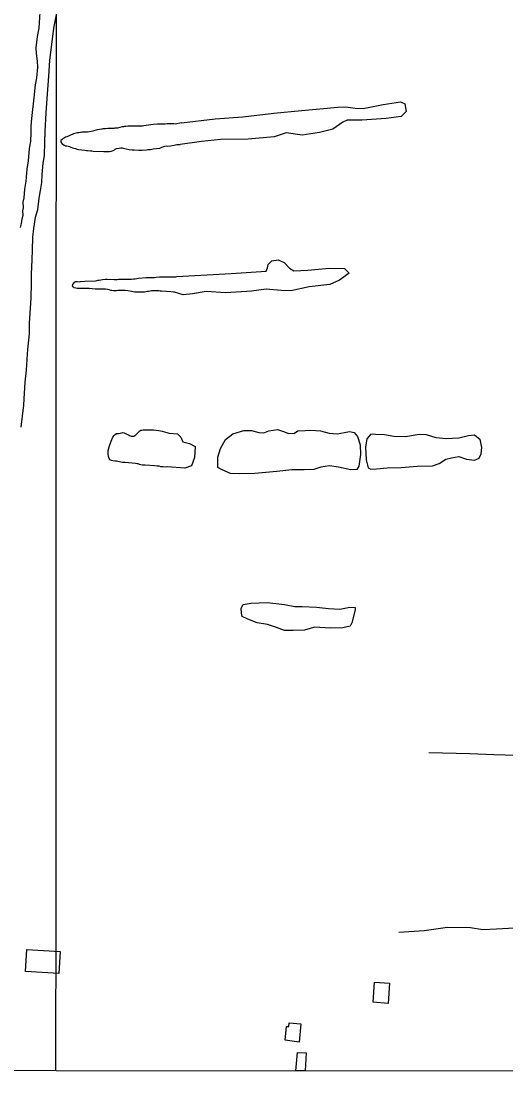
# Model space of a CAD drawing. Extents: x 3250478 to 3288318, y 788638 to 816472.
# Drawn here: x 3265015 to 3266413, y 794014 to 797049 of the extents above; entities that cross this region are included whole.
import ezdxf

# ---------------------------------------------------------------- set-up
doc = ezdxf.new("R2010")
doc.units = 0
for name, color, linetype in [('V-BLDG-OTLN', 7, 'Continuous'), ('V-GRID-FRAM', 7, 'Continuous'), ('V-GRID-MAJR', 7, 'Continuous'), ('V-SITE-VEGE', 7, 'Continuous'), ('V-TOPO-SHOR', 7, 'Continuous')]:
    doc.layers.add(name, color=color, linetype=linetype)

msp = doc.modelspace()

# ---------------------------------------------------------------- linework, layer by layer
at = {"layer": 'V-BLDG-OTLN'}
for p, q in [((3265807.2, 794019.4), (3265811.2, 794072.8)), ((3265811.2, 794072.8), (3265836.9, 794071.6)), ((3265836.9, 794071.6), (3265834, 794019.4)), ((3265834, 794019.4), (3265807.2, 794019.4))]:
    msp.add_line(p, q, dxfattribs=at)
for points in [[(3265030.9, 794369.6), (3265127.2, 794364), (3265123.4, 794300.4), (3265027.2, 794306)], [(3266077.1, 794272.5), (3266072.7, 794213.8), (3266029.5, 794217.6), (3266033.6, 794275.6)], [(3265821.6, 794155), (3265816.9, 794102.6), (3265776.5, 794108.4), (3265779.7, 794148), (3265786.9, 794147.6), (3265788.1, 794158)]]:
    msp.add_lwpolyline(points, close=True, dxfattribs=at)
at = {"layer": 'V-GRID-FRAM'}
msp.add_lwpolyline([(3254649.6, 812209.1), (3286070.1, 812200), (3286072.7, 794013.5), (3254636.4, 794022.7), (3254649.6, 812209.1)], dxfattribs=at)
at = {"layer": 'V-GRID-MAJR'}
msp.add_spline([(3265115.2, 794019.6), (3265117.8, 800078.7), (3265120.5, 806140.8), (3265120.9, 807115.6)], degree=3, dxfattribs=at)
at = {"layer": 'V-SITE-VEGE'}
for p, q in [((3265066.7, 797028.8), (3265069.9, 797075.3)), ((3265118.7, 797082.1), (3265108.1, 797029.3)), ((3265061.9, 797004.9), (3265066.7, 797028.8)), ((3265108.1, 797029.3), (3265096.6, 796935.1)), ((3265058.6, 796972.3), (3265061.9, 797004.9)), ((3265058.7, 796956), (3265058.6, 796972.3)), ((3265061.5, 796933.5), (3265058.7, 796956)), ((3265063, 796915.9), (3265061.5, 796933.5)), ((3265096.6, 796935.1), (3265093.4, 796889.9)), ((3265059.6, 796885.8), (3265063, 796915.9)), ((3265052.7, 796828), (3265056, 796865.7)), ((3265056, 796865.7), (3265059.6, 796885.8)), ((3265093.4, 796889.9), (3265089.1, 796825.9)), ((3265047, 796776.5), (3265052.7, 796828)), ((3265089.1, 796825.9), (3265085.8, 796784.5)), ((3265044.7, 796759), (3265047, 796776.5)), ((3265085.8, 796784.5), (3265082.7, 796730.6)), ((3265043.6, 796743.9), (3265044.7, 796759)), ((3265043.8, 796727.6), (3265043.6, 796743.9)), ((3265042.9, 796701.3), (3265043.8, 796727.6)), ((3265082.7, 796730.6), (3265081.8, 796700.5)), ((3265036, 796646), (3265039.3, 796681.2)), ((3265039.3, 796681.2), (3265042.9, 796701.3)), ((3265081.8, 796700.5), (3265081, 796660.3)), ((3265081, 796660.3), (3265077.5, 796639)), ((3265029.2, 796587), (3265032.5, 796622.1)), ((3265032.5, 796622.1), (3265036, 796646)), ((3265077.5, 796639), (3265074.1, 796606.3)), ((3265074.1, 796606.3), (3265073.1, 796583.7)), ((3265023.4, 796539.3), (3265025.7, 796564.4)), ((3265025.7, 796564.4), (3265029.2, 796587)), ((3265069.6, 796559.9), (3265066.1, 796538.5)), ((3265073.1, 796583.7), (3265069.6, 796559.9)), ((3265021.1, 796526.7), (3265023.4, 796539.3)), ((3265066.1, 796538.5), (3265061.5, 796504.6)), ((3265020.1, 796501.6), (3265021.3, 796510.4)), ((3265020.2, 796489.1), (3265020.1, 796501.6)), ((3265021.3, 796510.4), (3265021.1, 796526.7)), ((3265061.5, 796504.6), (3265055.4, 796482)), ((3265015.5, 796465.2), (3265017.9, 796479)), ((3265017.9, 796479), (3265020.2, 796489.1)), ((3265055.4, 796482), (3265050.8, 796450.6)), ((3265013.1, 796453.9), (3265015.5, 796465.2)), ((3265050.8, 796450.6), (3265047.3, 796425.4)), ((3265047.3, 796425.4), (3265046.5, 796387.8)), ((3265046.5, 796387.8), (3265045.5, 796361.5)), ((3265045.5, 796361.5), (3265043.5, 796317.5)), ((3265043.5, 796317.5), (3265043.8, 796292.5)), ((3265043.8, 796292.5), (3265043.1, 796249.8)), ((3265043.1, 796249.8), (3265037.6, 796177)), ((3265037.6, 796177), (3265038, 796146.9)), ((3265038, 796146.9), (3265033.5, 796101.7)), ((3265032.4, 796087.9), (3265029.2, 796041.5)), ((3265033.5, 796101.7), (3265032.4, 796087.9)), ((3265029.2, 796041.5), (3265025.8, 796007.6)), ((3265025.8, 796007.6), (3265022.6, 795958.7)), ((3265022.6, 795958.7), (3265021.6, 795941.1)), ((3265021.6, 795941.1), (3265013.5, 795877.1))]:
    msp.add_line(p, q, dxfattribs=at)
at = {"layer": 'V-TOPO-SHOR'}
for points in [[(3265477.3, 796756), (3265573.9, 796766.9), (3265653.6, 796772.6), (3265743, 796784), (3265823.2, 796790.8), (3265897.5, 796798.2), (3265927.4, 796801.2), (3265951.1, 796801.5), (3265977.8, 796797.5), (3266000.9, 796796.9), (3266058.4, 796808.8), (3266108.3, 796816.1), (3266121, 796810.9), (3266124.8, 796788.2), (3266110.6, 796773.5), (3266067.2, 796768), (3265996.8, 796763), (3265954.6, 796763.5), (3265942.5, 796757.2), (3265913.3, 796737.7), (3265874.8, 796727.3), (3265824.7, 796720.5), (3265778.8, 796726.5), (3265744.7, 796715.5), (3265669.3, 796708.9), (3265589.7, 796707.2), (3265534.5, 796701.8), (3265473.7, 796692.7)], [(3265477.3, 796756), (3265472.3, 796755), (3265464.1, 796752.9), (3265459.2, 796752.2), (3265455.4, 796752.6), (3265448.6, 796752.4), (3265445.3, 796752.9), (3265440.5, 796752.5), (3265436.3, 796752.6), (3265430.3, 796752.2), (3265411.1, 796752), (3265407.9, 796751.7), (3265395.3, 796751.3), (3265375.6, 796748.1), (3265368.5, 796746.8), (3265364.3, 796745.7), (3265360.9, 796745.6), (3265351.5, 796745.9), (3265347.5, 796745.6), (3265342, 796746), (3265333.6, 796746.3), (3265326, 796746.1), (3265322.2, 796745.7), (3265316.8, 796745.2), (3265312.9, 796744.8), (3265309.5, 796744.1), (3265306.5, 796743.8), (3265292.8, 796740.6), (3265285.2, 796740), (3265282, 796739.5), (3265277.6, 796739.5), (3265270.8, 796739.1), (3265265.2, 796739.1), (3265257.8, 796738.5), (3265254.6, 796738.4), (3265250.2, 796738), (3265247, 796737.1), (3265241.1, 796736.7), (3265233.7, 796735.1), (3265221.4, 796731.3), (3265216.8, 796730.2), (3265205.9, 796729), (3265198.3, 796728.4), (3265190.1, 796728.3), (3265185.7, 796727.8), (3265180.7, 796727), (3265177.7, 796726.7), (3265173.1, 796725.9), (3265169.5, 796725.2), (3265165.6, 796724.1), (3265162.2, 796722.4), (3265159.3, 796721.3), (3265152.8, 796718.3), (3265146.6, 796715.7), (3265142.7, 796713.8), (3265139.5, 796712.5), (3265136.2, 796710.5), (3265133.3, 796707.9), (3265129, 796704.9), (3265129.5, 796700.7), (3265132.4, 796696.4), (3265134.7, 796693.7), (3265139.2, 796691), (3265142.9, 796689.7), (3265146.1, 796689.4), (3265150.3, 796688.6), (3265153.9, 796687.5), (3265158.2, 796685.6), (3265162.7, 796683.8), (3265166.7, 796682.9), (3265171.6, 796681.1), (3265175.8, 796680), (3265179.8, 796679.1), (3265190.1, 796677.6), (3265198.7, 796676.5), (3265202.8, 796676.1), (3265206, 796675.6), (3265214.6, 796675), (3265218.4, 796674.8), (3265222.8, 796674.1), (3265253.5, 796673.1), (3265260.1, 796673.1), (3265265.3, 796673.3), (3265269.3, 796673.2), (3265275.3, 796674.2), (3265280.4, 796675.9), (3265283.8, 796677.8), (3265286.3, 796679.7), (3265290.1, 796681.1), (3265297.4, 796682.9), (3265301.8, 796683.4), (3265306.2, 796683.4), (3265309.2, 796682.7), (3265317.7, 796680.3), (3265326.4, 796678.6), (3265335, 796677.7), (3265340.4, 796677.5), (3265354.1, 796676.3), (3265362.9, 796676.4), (3265376.7, 796678.2), (3265380.5, 796678.4)], [(3265380.5, 796678.4), (3265383.8, 796678.9), (3265387.2, 796679), (3265391.4, 796679.5), (3265395.2, 796680.2), (3265414.9, 796682.9), (3265418.3, 796684), (3265420.9, 796685.7), (3265428.8, 796688.3), (3265432.8, 796688.8), (3265437.4, 796688.6), (3265445.4, 796689.4), (3265455.7, 796691), (3265463.3, 796692.8), (3265466.7, 796693.1), (3265470.1, 796693), (3265473.7, 796692.7)], [(3265461, 796311.4), (3265463.4, 796311.7), (3265620.7, 796320.5), (3265721.6, 796327.5), (3265725.2, 796336.7), (3265726.6, 796347), (3265737.4, 796357.1), (3265756.1, 796360.3), (3265773.3, 796352.4), (3265788.7, 796335.9), (3265800.8, 796328.6), (3265841.8, 796330.8), (3265902.6, 796336.6), (3265947.4, 796334.9), (3265960.4, 796321.3), (3265932.8, 796301.7), (3265905.3, 796288.9), (3265845, 796282.7), (3265792.9, 796271.2), (3265764.6, 796271.5), (3265721.3, 796275.8), (3265679, 796269.9), (3265605.2, 796265.3), (3265548.7, 796268.9), (3265509.1, 796262.1), (3265482.2, 796259.6), (3265457.2, 796266.8)], [(3265457.2, 796266.8), (3265453.8, 796267), (3265446.6, 796267.5), (3265434.1, 796268.8), (3265419.8, 796269.5), (3265416, 796270), (3265411.4, 796270.4), (3265399.1, 796270.6), (3265394.7, 796270.7), (3265390.5, 796270.4), (3265386.5, 796270), (3265381.9, 796268.9), (3265378.7, 796268.6), (3265370.7, 796267.1), (3265365.1, 796266.9), (3265346.5, 796266.7), (3265343.1, 796267), (3265332.8, 796269.1), (3265322.9, 796270.4), (3265315, 796271.9), (3265309.6, 796272.2), (3265306.2, 796271.8), (3265293.2, 796271.4), (3265289.4, 796270.9), (3265284.3, 796270.7), (3265280.7, 796270.8), (3265276.7, 796271.3), (3265273.5, 796272.2), (3265268.8, 796273.9), (3265263.5, 796275.1), (3265257.7, 796275.9), (3265254.3, 796276), (3265249.5, 796275.6), (3265243.3, 796275.4), (3265228, 796275.9), (3265211.1, 796277.4), (3265201.8, 796277.7), (3265197.8, 796278), (3265185.6, 796277.6), (3265176.4, 796277.9), (3265172.3, 796278.4), (3265168.1, 796279.8), (3265164.4, 796282.3), (3265163.3, 796285.1), (3265164, 796288.9), (3265166.4, 796293.2), (3265168.8, 796295.9), (3265172.7, 796298), (3265175.9, 796298.1), (3265183, 796297), (3265186.2, 796297.3), (3265198.2, 796298.9), (3265229.2, 796299.9), (3265232.6, 796300.2), (3265235.8, 796301.1), (3265239.8, 796302), (3265244.4, 796302.4), (3265249.8, 796303.5), (3265258, 796304), (3265262.8, 796304), (3265283.3, 796303.4), (3265291.7, 796303.5), (3265295.7, 796304), (3265307.3, 796304.4), (3265325.8, 796304.8), (3265332.8, 796304.8), (3265339, 796305), (3265343.8, 796305.8), (3265348.6, 796306.1), (3265352.8, 796306.9), (3265375, 796309.2), (3265378.2, 796309.1), (3265382, 796309.4), (3265385.2, 796309.1), (3265389.3, 796309), (3265392.7, 796309), (3265396.1, 796308.9), (3265399.3, 796309.6), (3265403.7, 796309.9), (3265413.3, 796311), (3265425.3, 796311), (3265430.9, 796311.4), (3265434.5, 796311.5), (3265438.1, 796311.2), (3265441.8, 796311.3), (3265445.4, 796310.9), (3265453.6, 796311.1), (3265461, 796311.4)], [(3265435.4, 795762.5), (3265431.8, 795762), (3265424.6, 795762.6), (3265421.4, 795762.7), (3265417.8, 795763.2), (3265412.7, 795764.6), (3265406.9, 795765.2), (3265399.3, 795765.4), (3265372.4, 795767.3), (3265369.2, 795767.4), (3265364.9, 795767.9), (3265359.7, 795768.9), (3265356.3, 795769.8), (3265352.6, 795771.1), (3265349.2, 795771.8), (3265344.6, 795772.4), (3265334.8, 795773.1), (3265313.5, 795775), (3265310.5, 795775.5), (3265307, 795775.8), (3265302.4, 795776.7), (3265289.7, 795778.9), (3265285.5, 795779.3), (3265279.1, 795780.1), (3265275.8, 795781), (3265271.4, 795783.5), (3265268.6, 795787.2), (3265266.3, 795793.1), (3265265.3, 795799.1), (3265265.3, 795805.1), (3265266.1, 795809.9), (3265268.8, 795820.4), (3265274.8, 795837.1), (3265279.3, 795848.4), (3265282.9, 795853.7), (3265285.8, 795856.6), (3265290.2, 795859.2), (3265295.5, 795859.5), (3265300.9, 795860.1), (3265308.5, 795861.6), (3265312.1, 795861.3), (3265315.8, 795859.2), (3265319.8, 795857.5), (3265323.9, 795854.8), (3265327, 795853.1), (3265331.6, 795851.5), (3265335.7, 795851), (3265339.6, 795851.7), (3265343, 795852.9), (3265345.7, 795855.1), (3265354.1, 795863.6), (3265357.2, 795866.3), (3265360.1, 795868.2), (3265363.1, 795868.9), (3265366.7, 795869.2), (3265370.7, 795869.4), (3265379.1, 795869.6), (3265385.7, 795869.6), (3265396.3, 795869.2), (3265404.2, 795868.8), (3265411.6, 795868.1), (3265421.1, 795866), (3265434.8, 795861.6), (3265441.2, 795860.1)], [(3265441.2, 795860.1), (3265465.6, 795858.5), (3265475.1, 795848.9), (3265481.3, 795834.9), (3265500.5, 795829.8), (3265516.2, 795821.1), (3265514.9, 795789.4), (3265505.6, 795765.8), (3265486.8, 795758.7), (3265435.4, 795762.5)], [(3265752, 795748.9), (3265689.1, 795743.8), (3265645.4, 795742.7), (3265618.5, 795743.7), (3265594.5, 795754.1), (3265582.3, 795761.3), (3265581.6, 795790.8), (3265590, 795815.9), (3265603.7, 795841.7), (3265625, 795858), (3265656.9, 795868), (3265679, 795868.1), (3265700.2, 795862.4), (3265714.2, 795860.8), (3265729.3, 795866.3), (3265753.7, 795870.2), (3265774.1, 795864.2), (3265785.3, 795859.2), (3265802.9, 795860.3), (3265812.8, 795866.8), (3265833.7, 795867.6), (3265850.2, 795868.9), (3265878.4, 795866.7), (3265903.1, 795859.9), (3265926.4, 795858.2), (3265946.9, 795862.3), (3265961.5, 795864.7), (3265974.7, 795862.1), (3265985.1, 795850), (3265992.5, 795826.8), (3265993.1, 795798), (3265988.7, 795765.1), (3265983.2, 795755.4), (3265965.1, 795754.5), (3265929.8, 795762.3), (3265903.6, 795765.5), (3265878.7, 795761.5), (3265859.2, 795755.1), (3265830.9, 795754.2), (3265795.5, 795754.1), (3265752, 795748.9)], [(3266339.6, 795838.3), (3266338.6, 795840.6), (3266322.4, 795854.6), (3266304.5, 795852.7), (3266276.5, 795845.6), (3266240.1, 795843.5), (3266211.4, 795847), (3266183.4, 795855.1), (3266162.8, 795855.9), (3266123.2, 795849), (3266089.2, 795850.6), (3266062.1, 795855.5), (3266036.8, 795856.5), (3266022.7, 795857.2), (3266011.8, 795844), (3266007.9, 795819.2), (3266009.2, 795783.5), (3266015.1, 795759.7), (3266023.5, 795756.5), (3266039.8, 795757.5), (3266070.5, 795760), (3266110.6, 795760.7), (3266156.3, 795765), (3266201.3, 795765.7), (3266219.7, 795772), (3266239.5, 795785.1), (3266255.8, 795789.1), (3266277, 795792.6), (3266299.4, 795785.4), (3266321.9, 795781.7), (3266335.9, 795788), (3266340.8, 795800.5), (3266342.7, 795818.9), (3266339.6, 795838.3)], [(3265825.4, 795360), (3265866.4, 795357.7), (3265901.5, 795353.6), (3265933.6, 795351.7), (3265962.2, 795357.5), (3265977.6, 795357.2), (3265978.1, 795349.8), (3265968.2, 795312.7), (3265963.3, 795303.3), (3265942.1, 795297.9), (3265906.7, 795297.1), (3265860.3, 795299.9), (3265847.8, 795296.5), (3265831.4, 795291.5), (3265799.1, 795290.4), (3265773.8, 795290.2), (3265751.5, 795299.1), (3265724.9, 795307.6), (3265695.4, 795312.7), (3265668.7, 795323), (3265652.1, 795331.3), (3265649.8, 795340.2), (3265649.7, 795354.7), (3265655.1, 795365.8), (3265677.8, 795369.4), (3265723.9, 795371.1), (3265774.3, 795366), (3265804, 795360.2), (3265825.4, 795360)], [(3266190.4, 794938.6), (3266308.4, 794935.3), (3266378, 794932.5), (3266443.1, 794931)], [(3266103.9, 794420.1), (3266177.1, 794424.8), (3266244.2, 794434.5), (3266310.9, 794433.2), (3266346.3, 794427.1), (3266385.6, 794429.7), (3266454.2, 794433.7)]]:
    msp.add_lwpolyline(points, dxfattribs=at)

doc.saveas('drawing.dxf')
